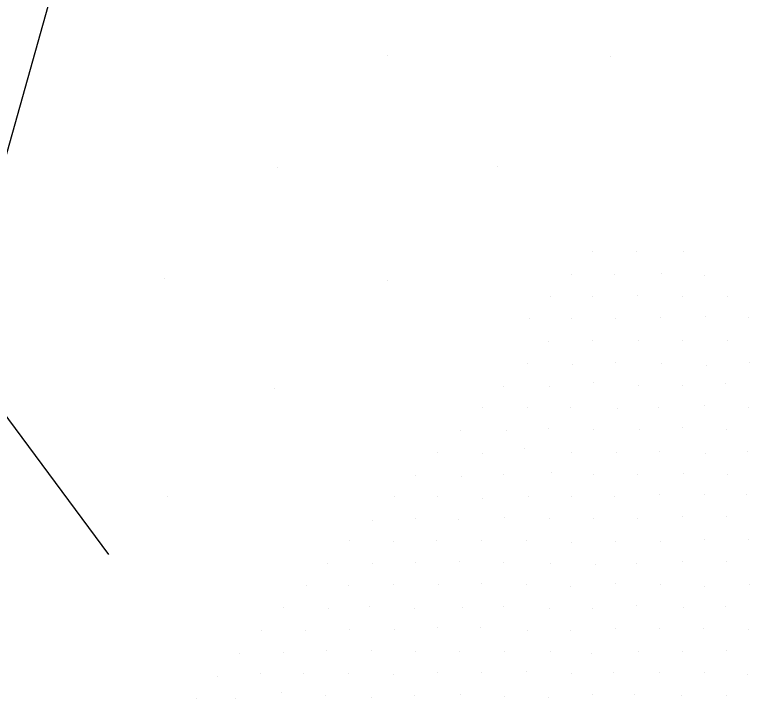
# Model space of a CAD drawing. Extents: x 1602514 to 1609837, y 863887 to 871157.
# Drawn here: x 1606463 to 1606533.2, y 865812.4 to 865877.7 of the extents above; entities that cross this region are included whole.
import ezdxf

# ---------------------------------------------------------------- set-up
doc = ezdxf.new("R2010")
doc.units = 0
doc.layers.add('Survey-Ridge Lines', color=7, linetype='Continuous')
doc.layers.add('Survey-Spot dirt', color=7, linetype='Continuous')

msp = doc.modelspace()

# ---------------------------------------------------------------- linework, layer by layer
at = {"layer": 'Survey-Ridge Lines'}
msp.add_lwpolyline([(1606471.965, 865826.086), (1606459.843, 865842.421), (1606459.126, 865852.345), (1606461.526, 865862.016), (1606466.898, 865881.124), (1606464.186, 865887.078), (1606462.539, 865891.324), (1606467.481, 865884.951)], dxfattribs=at)
msp.add_lwpolyline([(1606471.965, 865826.086), (1606459.843, 865842.421), (1606459.126, 865852.345), (1606461.526, 865862.016), (1606466.898, 865881.124), (1606464.186, 865887.078), (1606462.539, 865891.324), (1606467.481, 865884.951)], dxfattribs=at)
at = {"layer": 'Survey-Spot dirt'}
for p, q in [((1606498.576, 865873.743), (1606498.576, 865873.743)), ((1606498.576, 865873.743), (1606498.576, 865873.743)), ((1606519.867, 865873.649), (1606519.867, 865873.649)), ((1606519.867, 865873.649), (1606519.867, 865873.649)), ((1606488.12, 865863.05), (1606488.12, 865863.05)), ((1606488.12, 865863.05), (1606488.12, 865863.05)), ((1606509.094, 865863.163), (1606509.094, 865863.163)), ((1606509.094, 865863.163), (1606509.094, 865863.163)), ((1606518.16, 865855.002), (1606518.16, 865855.002)), ((1606518.16, 865855.002), (1606518.16, 865855.002)), ((1606522.364, 865855.015), (1606522.364, 865855.015)), ((1606522.364, 865855.015), (1606522.364, 865855.015)), ((1606526.914, 865855.019), (1606526.914, 865855.019)), ((1606526.914, 865855.019), (1606526.914, 865855.019)), ((1606477.295, 865852.501), (1606477.295, 865852.501)), ((1606477.295, 865852.501), (1606477.295, 865852.501)), ((1606516.164, 865852.876), (1606516.164, 865852.876)), ((1606516.164, 865852.876), (1606516.164, 865852.876)), ((1606520.247, 865852.876), (1606520.247, 865852.876)), ((1606520.247, 865852.876), (1606520.247, 865852.876)), ((1606524.745, 865852.949), (1606524.745, 865852.949)), ((1606524.745, 865852.949), (1606524.745, 865852.949)), ((1606528.873, 865852.78), (1606528.873, 865852.78)), ((1606528.873, 865852.78), (1606528.873, 865852.78)), ((1606498.647, 865852.282), (1606498.647, 865852.282)), ((1606498.647, 865852.282), (1606498.647, 865852.282)), ((1606514.165, 865850.775), (1606514.165, 865850.775)), ((1606514.165, 865850.775), (1606514.165, 865850.775)), ((1606518.167, 865850.769), (1606518.167, 865850.769)), ((1606518.167, 865850.769), (1606518.167, 865850.769)), ((1606522.532, 865850.809), (1606522.532, 865850.809)), ((1606522.532, 865850.809), (1606522.532, 865850.809)), ((1606526.752, 865850.752), (1606526.752, 865850.752)), ((1606526.752, 865850.752), (1606526.752, 865850.752)), ((1606531.069, 865850.72), (1606531.069, 865850.72)), ((1606531.069, 865850.72), (1606531.069, 865850.72)), ((1606512.178, 865848.645), (1606512.178, 865848.645)), ((1606512.178, 865848.645), (1606512.178, 865848.645)), ((1606516.176, 865848.617), (1606516.176, 865848.617)), ((1606516.176, 865848.617), (1606516.176, 865848.617)), ((1606520.39, 865848.68), (1606520.39, 865848.68)), ((1606520.39, 865848.68), (1606520.39, 865848.68)), ((1606524.691, 865848.715), (1606524.691, 865848.715)), ((1606524.691, 865848.715), (1606524.691, 865848.715)), ((1606528.947, 865848.808), (1606528.947, 865848.808)), ((1606528.947, 865848.808), (1606528.947, 865848.808)), ((1606533.14, 865848.748), (1606533.14, 865848.748)), ((1606533.14, 865848.748), (1606533.14, 865848.748)), ((1606514.027, 865846.48), (1606514.027, 865846.48)), ((1606514.027, 865846.48), (1606514.027, 865846.48)), ((1606518.187, 865846.566), (1606518.187, 865846.566)), ((1606518.187, 865846.566), (1606518.187, 865846.566)), ((1606522.569, 865846.573), (1606522.569, 865846.573)), ((1606522.569, 865846.573), (1606522.569, 865846.573)), ((1606526.79, 865846.559), (1606526.79, 865846.559)), ((1606526.79, 865846.559), (1606526.79, 865846.559)), ((1606531.064, 865846.572), (1606531.064, 865846.572)), ((1606531.064, 865846.572), (1606531.064, 865846.572)), ((1606511.957, 865844.338), (1606511.957, 865844.338)), ((1606511.957, 865844.338), (1606511.957, 865844.338)), ((1606516.264, 865844.259), (1606516.264, 865844.259)), ((1606516.264, 865844.259), (1606516.264, 865844.259)), ((1606520.423, 865844.408), (1606520.423, 865844.408)), ((1606520.423, 865844.408), (1606520.423, 865844.408)), ((1606524.803, 865844.335), (1606524.803, 865844.335)), ((1606524.803, 865844.335), (1606524.803, 865844.335)), ((1606529.059, 865844.187), (1606529.059, 865844.187)), ((1606529.059, 865844.187), (1606529.059, 865844.187)), ((1606533.159, 865844.43), (1606533.159, 865844.43)), ((1606533.159, 865844.43), (1606533.159, 865844.43)), ((1606487.766, 865841.973), (1606487.766, 865841.973)), ((1606487.766, 865841.973), (1606487.766, 865841.973)), ((1606509.672, 865842.165), (1606509.672, 865842.165)), ((1606509.672, 865842.165), (1606509.672, 865842.165)), ((1606514.095, 865842.193), (1606514.095, 865842.193)), ((1606514.095, 865842.193), (1606514.095, 865842.193)), ((1606518.254, 865842.514), (1606518.254, 865842.514)), ((1606518.254, 865842.514), (1606518.254, 865842.514)), ((1606522.541, 865842.241), (1606522.541, 865842.241)), ((1606522.541, 865842.241), (1606522.541, 865842.241)), ((1606526.825, 865842.258), (1606526.825, 865842.258)), ((1606526.825, 865842.258), (1606526.825, 865842.258)), ((1606530.944, 865842.479), (1606530.944, 865842.479)), ((1606530.944, 865842.479), (1606530.944, 865842.479)), ((1606507.682, 865840.1), (1606507.682, 865840.1)), ((1606507.682, 865840.1), (1606507.682, 865840.1)), ((1606511.964, 865840.178), (1606511.964, 865840.178)), ((1606511.964, 865840.178), (1606511.964, 865840.178)), ((1606516.087, 865840.177), (1606516.087, 865840.177)), ((1606516.087, 865840.177), (1606516.087, 865840.177)), ((1606520.556, 865840.026), (1606520.556, 865840.026)), ((1606520.556, 865840.026), (1606520.556, 865840.026)), ((1606524.476, 865840.163), (1606524.476, 865840.163)), ((1606524.476, 865840.163), (1606524.476, 865840.163)), ((1606528.846, 865840.339), (1606528.846, 865840.339)), ((1606528.846, 865840.339), (1606528.846, 865840.339)), ((1606533.136, 865840.131), (1606533.136, 865840.131)), ((1606533.136, 865840.131), (1606533.136, 865840.131)), ((1606505.57, 865837.95), (1606505.57, 865837.95)), ((1606505.57, 865837.95), (1606505.57, 865837.95)), ((1606510.016, 865837.915), (1606510.016, 865837.915)), ((1606510.016, 865837.915), (1606510.016, 865837.915)), ((1606513.942, 865838.122), (1606513.942, 865838.122)), ((1606513.942, 865838.122), (1606513.942, 865838.122)), ((1606518.329, 865838.045), (1606518.329, 865838.045)), ((1606518.329, 865838.045), (1606518.329, 865838.045)), ((1606522.636, 865838.021), (1606522.636, 865838.021)), ((1606522.636, 865838.021), (1606522.636, 865838.021)), ((1606526.772, 865838.203), (1606526.772, 865838.203)), ((1606526.772, 865838.203), (1606526.772, 865838.203)), ((1606531.008, 865838.04), (1606531.008, 865838.04)), ((1606531.008, 865838.04), (1606531.008, 865838.04)), ((1606511.651, 865836.268), (1606511.651, 865836.268)), ((1606511.651, 865836.268), (1606511.651, 865836.268)), ((1606503.425, 865835.813), (1606503.425, 865835.813)), ((1606503.425, 865835.813), (1606503.425, 865835.813)), ((1606507.706, 865835.752), (1606507.706, 865835.752)), ((1606507.706, 865835.752), (1606507.706, 865835.752)), ((1606516.165, 865835.876), (1606516.165, 865835.876)), ((1606516.165, 865835.876), (1606516.165, 865835.876)), ((1606520.441, 865835.829), (1606520.441, 865835.829)), ((1606520.441, 865835.829), (1606520.441, 865835.829)), ((1606524.608, 865835.936), (1606524.608, 865835.936)), ((1606524.608, 865835.936), (1606524.608, 865835.936)), ((1606528.945, 865835.772), (1606528.945, 865835.772)), ((1606528.945, 865835.772), (1606528.945, 865835.772)), ((1606533.045, 865835.956), (1606533.045, 865835.956)), ((1606533.045, 865835.956), (1606533.045, 865835.956)), ((1606501.268, 865833.691), (1606501.268, 865833.691)), ((1606501.268, 865833.691), (1606501.268, 865833.691)), ((1606505.637, 865833.581), (1606505.637, 865833.581)), ((1606505.637, 865833.581), (1606505.637, 865833.581)), ((1606509.671, 865833.75), (1606509.671, 865833.75)), ((1606509.671, 865833.75), (1606509.671, 865833.75)), ((1606514.272, 865833.965), (1606514.272, 865833.965)), ((1606514.272, 865833.965), (1606514.272, 865833.965)), ((1606518.321, 865833.719), (1606518.321, 865833.719)), ((1606518.321, 865833.719), (1606518.321, 865833.719)), ((1606522.525, 865833.737), (1606522.525, 865833.737)), ((1606522.525, 865833.737), (1606522.525, 865833.737)), ((1606526.874, 865833.822), (1606526.874, 865833.822)), ((1606526.874, 865833.822), (1606526.874, 865833.822)), ((1606531.045, 865833.783), (1606531.045, 865833.783)), ((1606531.045, 865833.783), (1606531.045, 865833.783)), ((1606477.558, 865831.603), (1606477.558, 865831.603)), ((1606477.558, 865831.603), (1606477.558, 865831.603)), ((1606499.298, 865831.598), (1606499.298, 865831.598)), ((1606499.298, 865831.598), (1606499.298, 865831.598)), ((1606503.382, 865831.593), (1606503.382, 865831.593)), ((1606503.382, 865831.593), (1606503.382, 865831.593)), ((1606507.649, 865831.472), (1606507.649, 865831.472)), ((1606507.649, 865831.472), (1606507.649, 865831.472)), ((1606512.027, 865831.607), (1606512.027, 865831.607)), ((1606512.027, 865831.607), (1606512.027, 865831.607)), ((1606516.18, 865831.631), (1606516.18, 865831.631)), ((1606516.18, 865831.631), (1606516.18, 865831.631)), ((1606520.246, 865831.619), (1606520.246, 865831.619)), ((1606520.246, 865831.619), (1606520.246, 865831.619)), ((1606524.57, 865831.816), (1606524.57, 865831.816)), ((1606524.57, 865831.816), (1606524.57, 865831.816)), ((1606528.916, 865831.821), (1606528.916, 865831.821)), ((1606528.916, 865831.821), (1606528.916, 865831.821)), ((1606532.926, 865831.789), (1606532.926, 865831.789)), ((1606532.926, 865831.789), (1606532.926, 865831.789)), ((1606497.193, 865829.308), (1606497.193, 865829.308)), ((1606497.193, 865829.308), (1606497.193, 865829.308)), ((1606501.316, 865829.543), (1606501.316, 865829.543)), ((1606501.316, 865829.543), (1606501.316, 865829.543)), ((1606505.372, 865829.465), (1606505.372, 865829.465)), ((1606505.372, 865829.465), (1606505.372, 865829.465)), ((1606509.74, 865829.648), (1606509.74, 865829.648)), ((1606509.74, 865829.648), (1606509.74, 865829.648)), ((1606514.074, 865829.545), (1606514.074, 865829.545)), ((1606514.074, 865829.545), (1606514.074, 865829.545)), ((1606518.283, 865829.576), (1606518.283, 865829.576)), ((1606518.283, 865829.576), (1606518.283, 865829.576)), ((1606522.515, 865829.556), (1606522.515, 865829.556)), ((1606522.515, 865829.556), (1606522.515, 865829.556)), ((1606526.761, 865829.719), (1606526.761, 865829.719)), ((1606526.761, 865829.719), (1606526.761, 865829.719)), ((1606530.982, 865829.683), (1606530.982, 865829.683)), ((1606530.982, 865829.683), (1606530.982, 865829.683)), ((1606494.96, 865827.435), (1606494.96, 865827.435)), ((1606494.96, 865827.435), (1606494.96, 865827.435)), ((1606499.213, 865827.364), (1606499.213, 865827.364)), ((1606499.213, 865827.364), (1606499.213, 865827.364)), ((1606503.317, 865827.455), (1606503.317, 865827.455)), ((1606503.317, 865827.455), (1606503.317, 865827.455)), ((1606507.595, 865827.468), (1606507.595, 865827.468)), ((1606507.595, 865827.468), (1606507.595, 865827.468)), ((1606511.9, 865827.396), (1606511.9, 865827.396)), ((1606511.9, 865827.396), (1606511.9, 865827.396)), ((1606516.168, 865827.281), (1606516.168, 865827.281)), ((1606516.168, 865827.281), (1606516.168, 865827.281)), ((1606520.35, 865827.374), (1606520.35, 865827.374)), ((1606520.35, 865827.374), (1606520.35, 865827.374)), ((1606524.734, 865827.346), (1606524.734, 865827.346)), ((1606524.734, 865827.346), (1606524.734, 865827.346)), ((1606528.905, 865827.525), (1606528.905, 865827.525)), ((1606528.905, 865827.525), (1606528.905, 865827.525)), ((1606533.057, 865827.493), (1606533.057, 865827.493)), ((1606533.057, 865827.493), (1606533.057, 865827.493)), ((1606492.846, 865825.197), (1606492.846, 865825.197)), ((1606492.846, 865825.197), (1606492.846, 865825.197)), ((1606497.127, 865825.257), (1606497.127, 865825.257)), ((1606497.127, 865825.257), (1606497.127, 865825.257)), ((1606501.322, 865825.309), (1606501.322, 865825.309)), ((1606501.322, 865825.309), (1606501.322, 865825.309)), ((1606505.448, 865825.44), (1606505.448, 865825.44)), ((1606505.448, 865825.44), (1606505.448, 865825.44)), ((1606509.724, 865825.362), (1606509.724, 865825.362)), ((1606509.724, 865825.362), (1606509.724, 865825.362)), ((1606514.188, 865825.2), (1606514.188, 865825.2)), ((1606514.188, 865825.2), (1606514.188, 865825.2)), ((1606518.457, 865825.166), (1606518.457, 865825.166)), ((1606518.457, 865825.166), (1606518.457, 865825.166)), ((1606522.377, 865825.225), (1606522.377, 865825.225)), ((1606522.377, 865825.225), (1606522.377, 865825.225)), ((1606526.78, 865825.394), (1606526.78, 865825.394)), ((1606526.78, 865825.394), (1606526.78, 865825.394)), ((1606531.014, 865825.403), (1606531.014, 865825.403)), ((1606531.014, 865825.403), (1606531.014, 865825.403)), ((1606490.831, 865823.158), (1606490.831, 865823.158)), ((1606490.831, 865823.158), (1606490.831, 865823.158)), ((1606494.902, 865823.152), (1606494.902, 865823.152)), ((1606494.902, 865823.152), (1606494.902, 865823.152)), ((1606499.172, 865823.217), (1606499.172, 865823.217)), ((1606499.172, 865823.217), (1606499.172, 865823.217)), ((1606503.47, 865823.184), (1606503.47, 865823.184)), ((1606503.47, 865823.184), (1606503.47, 865823.184)), ((1606507.57, 865823.303), (1606507.57, 865823.303)), ((1606507.57, 865823.303), (1606507.57, 865823.303)), ((1606511.89, 865823.193), (1606511.89, 865823.193)), ((1606511.89, 865823.193), (1606511.89, 865823.193)), ((1606516.08, 865823.085), (1606516.08, 865823.085)), ((1606516.08, 865823.085), (1606516.08, 865823.085)), ((1606520.408, 865823.295), (1606520.408, 865823.295)), ((1606520.408, 865823.295), (1606520.408, 865823.295)), ((1606524.658, 865823.197), (1606524.658, 865823.197)), ((1606524.658, 865823.197), (1606524.658, 865823.197)), ((1606528.901, 865823.003), (1606528.901, 865823.003)), ((1606528.901, 865823.003), (1606528.901, 865823.003)), ((1606533.175, 865823.188), (1606533.175, 865823.188)), ((1606533.175, 865823.188), (1606533.175, 865823.188)), ((1606488.639, 865821.073), (1606488.639, 865821.073)), ((1606488.639, 865821.073), (1606488.639, 865821.073)), ((1606492.993, 865820.966), (1606492.993, 865820.966)), ((1606492.993, 865820.966), (1606492.993, 865820.966)), ((1606496.91, 865821.14), (1606496.91, 865821.14)), ((1606496.91, 865821.14), (1606496.91, 865821.14)), ((1606501.226, 865820.97), (1606501.226, 865820.97)), ((1606501.226, 865820.97), (1606501.226, 865820.97)), ((1606505.814, 865821.027), (1606505.814, 865821.027)), ((1606505.814, 865821.027), (1606505.814, 865821.027)), ((1606509.728, 865821.124), (1606509.728, 865821.124)), ((1606509.728, 865821.124), (1606509.728, 865821.124)), ((1606514.06, 865820.975), (1606514.06, 865820.975)), ((1606514.06, 865820.975), (1606514.06, 865820.975)), ((1606518.205, 865820.937), (1606518.205, 865820.937)), ((1606518.205, 865820.937), (1606518.205, 865820.937)), ((1606522.429, 865821.211), (1606522.429, 865821.211)), ((1606522.429, 865821.211), (1606522.429, 865821.211)), ((1606526.841, 865821.002), (1606526.841, 865821.002)), ((1606526.841, 865821.002), (1606526.841, 865821.002)), ((1606530.903, 865821.118), (1606530.903, 865821.118)), ((1606530.903, 865821.118), (1606530.903, 865821.118)), ((1606486.513, 865818.837), (1606486.513, 865818.837)), ((1606486.513, 865818.837), (1606486.513, 865818.837)), ((1606490.809, 865818.803), (1606490.809, 865818.803)), ((1606490.809, 865818.803), (1606490.809, 865818.803)), ((1606494.987, 865818.917), (1606494.987, 865818.917)), ((1606494.987, 865818.917), (1606494.987, 865818.917)), ((1606499.289, 865818.951), (1606499.289, 865818.951)), ((1606499.289, 865818.951), (1606499.289, 865818.951)), ((1606503.402, 865819.126), (1606503.402, 865819.126)), ((1606503.402, 865819.126), (1606503.402, 865819.126)), ((1606507.529, 865819.08), (1606507.529, 865819.08)), ((1606507.529, 865819.08), (1606507.529, 865819.08)), ((1606511.969, 865818.85), (1606511.969, 865818.85)), ((1606511.969, 865818.85), (1606511.969, 865818.85)), ((1606516.122, 865818.788), (1606516.122, 865818.788)), ((1606516.122, 865818.788), (1606516.122, 865818.788)), ((1606520.417, 865818.98), (1606520.417, 865818.98)), ((1606520.417, 865818.98), (1606520.417, 865818.98)), ((1606524.603, 865818.98), (1606524.603, 865818.98)), ((1606524.603, 865818.98), (1606524.603, 865818.98)), ((1606528.811, 865819.009), (1606528.811, 865819.009)), ((1606528.811, 865819.009), (1606528.811, 865819.009)), ((1606533.058, 865818.917), (1606533.058, 865818.917)), ((1606533.058, 865818.917), (1606533.058, 865818.917)), ((1606484.466, 865816.667), (1606484.466, 865816.667)), ((1606484.466, 865816.667), (1606484.466, 865816.667)), ((1606488.647, 865816.71), (1606488.647, 865816.71)), ((1606488.647, 865816.71), (1606488.647, 865816.71)), ((1606492.77, 865816.942), (1606492.77, 865816.942)), ((1606492.77, 865816.942), (1606492.77, 865816.942)), ((1606497.06, 865816.934), (1606497.06, 865816.934)), ((1606497.06, 865816.934), (1606497.06, 865816.934)), ((1606501.312, 865816.873), (1606501.312, 865816.873)), ((1606501.312, 865816.873), (1606501.312, 865816.873)), ((1606505.514, 865816.859), (1606505.514, 865816.859)), ((1606505.514, 865816.859), (1606505.514, 865816.859)), ((1606509.792, 865816.799), (1606509.792, 865816.799)), ((1606509.792, 865816.799), (1606509.792, 865816.799)), ((1606514.214, 865816.827), (1606514.214, 865816.827)), ((1606514.214, 865816.827), (1606514.214, 865816.827)), ((1606518.109, 865816.644), (1606518.109, 865816.644)), ((1606518.109, 865816.644), (1606518.109, 865816.644)), ((1606522.624, 865816.87), (1606522.624, 865816.87)), ((1606522.624, 865816.87), (1606522.624, 865816.87)), ((1606526.805, 865816.782), (1606526.805, 865816.782)), ((1606526.805, 865816.782), (1606526.805, 865816.782)), ((1606531.028, 865816.931), (1606531.028, 865816.931)), ((1606531.028, 865816.931), (1606531.028, 865816.931)), ((1606486.467, 865814.719), (1606486.467, 865814.719)), ((1606486.467, 865814.719), (1606486.467, 865814.719)), ((1606490.578, 865814.684), (1606490.578, 865814.684)), ((1606490.578, 865814.684), (1606490.578, 865814.684)), ((1606494.895, 865814.699), (1606494.895, 865814.699)), ((1606494.895, 865814.699), (1606494.895, 865814.699)), ((1606499.219, 865814.664), (1606499.219, 865814.664)), ((1606499.219, 865814.664), (1606499.219, 865814.664)), ((1606503.352, 865814.797), (1606503.352, 865814.797)), ((1606503.352, 865814.797), (1606503.352, 865814.797)), ((1606507.561, 865814.857), (1606507.561, 865814.857)), ((1606507.561, 865814.857), (1606507.561, 865814.857)), ((1606511.853, 865814.923), (1606511.853, 865814.923)), ((1606511.853, 865814.923), (1606511.853, 865814.923)), ((1606516.16, 865814.707), (1606516.16, 865814.707)), ((1606516.16, 865814.707), (1606516.16, 865814.707)), ((1606520.155, 865814.858), (1606520.155, 865814.858)), ((1606520.155, 865814.858), (1606520.155, 865814.858)), ((1606524.607, 865814.789), (1606524.607, 865814.789)), ((1606524.607, 865814.789), (1606524.607, 865814.789)), ((1606528.872, 865814.782), (1606528.872, 865814.782)), ((1606528.872, 865814.782), (1606528.872, 865814.782)), ((1606533.001, 865814.675), (1606533.001, 865814.675)), ((1606533.001, 865814.675), (1606533.001, 865814.675)), ((1606482.358, 865814.44), (1606482.358, 865814.44)), ((1606482.358, 865814.44), (1606482.358, 865814.44)), ((1606480.308, 865812.355), (1606480.308, 865812.355)), ((1606480.308, 865812.355), (1606480.308, 865812.355)), ((1606484.117, 865812.365), (1606484.117, 865812.365)), ((1606484.117, 865812.365), (1606484.117, 865812.365)), ((1606488.501, 865812.869), (1606488.501, 865812.869)), ((1606488.501, 865812.869), (1606488.501, 865812.869)), ((1606492.707, 865812.6), (1606492.707, 865812.6)), ((1606492.707, 865812.6), (1606492.707, 865812.6)), ((1606497.097, 865812.465), (1606497.097, 865812.465)), ((1606497.097, 865812.465), (1606497.097, 865812.465)), ((1606501.196, 865812.637), (1606501.196, 865812.637)), ((1606501.196, 865812.637), (1606501.196, 865812.637)), ((1606505.543, 865812.763), (1606505.543, 865812.763)), ((1606505.543, 865812.763), (1606505.543, 865812.763)), ((1606509.74, 865812.551), (1606509.74, 865812.551)), ((1606509.74, 865812.551), (1606509.74, 865812.551)), ((1606513.981, 865812.406), (1606513.981, 865812.406)), ((1606513.981, 865812.406), (1606513.981, 865812.406)), ((1606518.186, 865812.678), (1606518.186, 865812.678)), ((1606518.186, 865812.678), (1606518.186, 865812.678)), ((1606522.221, 865812.674), (1606522.221, 865812.674)), ((1606522.221, 865812.674), (1606522.221, 865812.674)), ((1606526.702, 865812.634), (1606526.702, 865812.634)), ((1606526.702, 865812.634), (1606526.702, 865812.634)), ((1606530.96, 865812.649), (1606530.96, 865812.649)), ((1606530.96, 865812.649), (1606530.96, 865812.649))]:
    msp.add_line(p, q, dxfattribs=at)

doc.saveas('drawing.dxf')
